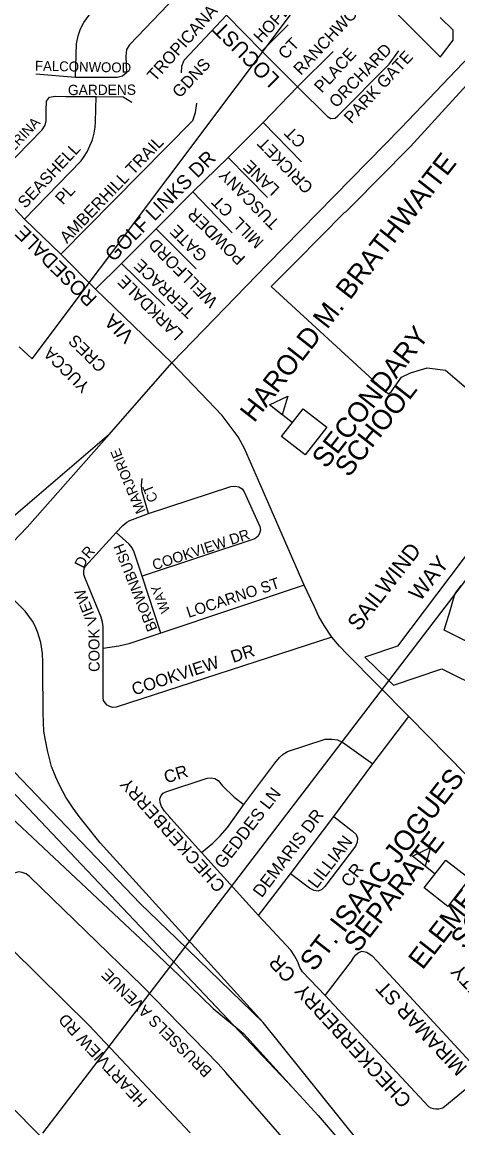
# Model space of a CAD drawing. Extents: x 586326 to 623965, y 4819854 to 4857850.
# Drawn here: x 598542 to 599088, y 4842943 to 4844329 of the extents above; entities that cross this region are included whole.
import ezdxf

# ---------------------------------------------------------------- set-up
doc = ezdxf.new("R2010")
doc.units = 0
for name, color, linetype in [('Lots_Concessions', 7, 'Continuous'), ('Major Rds and Hwys', 7, 'Continuous'), ('Minor Rd Lbls', 7, 'Continuous'), ('Minor Rds', 7, 'Continuous'), ('Park Lbls', 7, 'Continuous'), ('Park Outlines', 7, 'Continuous'), ('Private Rd Lbls', 7, 'Continuous'), ('Private Rds', 7, 'Continuous'), ('Proposed Secondary Rds', 7, 'Continuous'), ('School Syms_Lbls', 7, 'Continuous')]:
    doc.layers.add(name, color=color, linetype=linetype)

msp = doc.modelspace()

# ---------------------------------------------------------------- linework, layer by layer
at = {"layer": 'Lots_Concessions'}
for p, q in [((598554.4, 4843907), (598970.4, 4844460.9)), ((598537.9, 4843921.8), (598554.4, 4843907)), ((599124.6, 4843664.9), (598567.2, 4842936.2))]:
    msp.add_line(p, q, dxfattribs=at)
at = {"layer": 'Major Rds and Hwys'}
for points in [[(598729.3, 4843901.8), (598849.2, 4844025.4), (599016.9, 4844196.5), (599094.9, 4844278), (599124.3, 4844309.6)], [(598650.7, 4843812.1), (598528, 4843706.7), (598506.2, 4843690.1), (598489.3, 4843679.5), (598472.5, 4843670.5), (598454.4, 4843663.7), (598436.4, 4843658.6), (598412.9, 4843654.6), (598393.6, 4843653.5), (598375.7, 4843654.4), (598359, 4843657), (598342.4, 4843660.4), (598325.7, 4843665.7), (598307.6, 4843673.6), (598291.5, 4843682.7), (598278.9, 4843691.3), (598261.2, 4843705.6), (598238.8, 4843726.9), (598211.3, 4843754.4), (597971.7, 4843991.7)], [(598650.7, 4843812.1), (598729.3, 4843901.8)], [(598494.2, 4843640), (598547.9, 4843695.7), (598650.7, 4843812.1)], [(598844.1, 4843074.9), (598639.3, 4843300.1), (598613.1, 4843333.1), (598605.7, 4843343.7), (598596.4, 4843357.5), (598588.3, 4843372.6), (598583.8, 4843382.5), (598578.4, 4843396), (598573.4, 4843415.9), (598568.8, 4843439.6), (598567.8, 4843463.1), (598567.5, 4843517.7), (598567.6, 4843526.7), (598567.2, 4843537.5), (598565, 4843551.1), (598560.7, 4843564.5), (598557.9, 4843571.8), (598554.5, 4843577.9), (598545.3, 4843590.4), (598531.1, 4843604.7), (598494.2, 4843640)], [(598844.1, 4843074.9), (598735.7, 4843179.7), (598689.6, 4843224.1), (598392.5, 4843534.1)], [(598402.6, 4843498.4), (598880.7, 4842993.6)], [(598184, 4843311.1), (598276, 4843385.8), (598291.9, 4843398.4), (598304.1, 4843406.5), (598316.4, 4843413.1), (598328.4, 4843418.2), (598341, 4843422.5), (598351.7, 4843424.3), (598362.9, 4843425.8), (598373.6, 4843426), (598385.3, 4843426.2), (598397.3, 4843424.8), (598408.7, 4843422.2), (598417.6, 4843419.3), (598428.2, 4843414.9), (598437.6, 4843410.5), (598447.3, 4843404.6), (598459.1, 4843396), (598703.9, 4843166.7), (598738.7, 4843133.9), (598781.4, 4843092.5), (598819.3, 4843061), (598880.7, 4842993.6)], [(598652, 4842846.3), (598556.2, 4842940.7), (598377.2, 4843122.8)], [(599144.9, 4842669.3), (599129.6, 4842693.8), (599014, 4842863), (598844.1, 4843074.9)], [(598880.7, 4842993.6), (598912.8, 4842958.3), (598940.1, 4842926.6), (598997.6, 4842855.1), (599034.9, 4842803.8), (599071.5, 4842750.7), (599104.8, 4842698.2), (599171.7, 4842583.7)]]:
    msp.add_lwpolyline(points, dxfattribs=at)
at = {"layer": 'Minor Rds'}
for points in [[(598700, 4843712.8), (598692, 4843739.9), (598691.2, 4843748.1), (598692.2, 4843756.8)], [(598700, 4843712.8), (598803.2, 4843746.8), (598808.6, 4843747.1), (598813.3, 4843746.2), (598817.4, 4843744), (598820, 4843740.2), (598839.9, 4843696.6), (598840.5, 4843692.2), (598839.5, 4843688.2), (598837.6, 4843684.7), (598833.4, 4843681.4)], [(598659.6, 4843689.3), (598668.1, 4843697.9), (598673, 4843702.1), (598676.8, 4843704), (598700, 4843712.8)], [(598643.2, 4843543.9), (598643.2, 4843570.7), (598642.5, 4843576.7), (598640.7, 4843582.9), (598620.2, 4843632.6), (598619.1, 4843636.4), (598618.9, 4843640.2), (598619.6, 4843644.1), (598621.1, 4843647.1), (598659.6, 4843689.3)], [(598692.3, 4843634.5), (598682.1, 4843664.5), (598679.5, 4843670.1), (598675.9, 4843674.6), (598659.6, 4843689.3)], [(598833.4, 4843681.4), (598692.3, 4843634.5)], [(598715.5, 4843563.1), (598692.3, 4843634.5)], [(598895.4, 4843623.3), (598715.5, 4843563.1)], [(598715.5, 4843563.1), (598675.6, 4843549.5), (598662.8, 4843546.6), (598643.2, 4843543.9)], [(598930, 4843558.1), (598659.5, 4843470.1), (598655.3, 4843470), (598651.5, 4843470.9), (598648.1, 4843472.7), (598645.6, 4843475.5), (598643.8, 4843478.7), (598643.3, 4843482.5), (598643.2, 4843543.9)], [(598981.4, 4843399), (599026.5, 4843458.5)], [(598819.7, 4843348.1), (598858.6, 4843400.2), (598864.3, 4843407), (598869.1, 4843411.1), (598874.5, 4843414.5), (598921.5, 4843429.9), (598930, 4843430.2), (598937.1, 4843429.4), (598943.4, 4843426.2), (598981.4, 4843399)], [(598932.4, 4843333.3), (598981.4, 4843399)], [(598766.6, 4843288.2), (598728.3, 4843330.7), (598726.8, 4843332.3), (598720.2, 4843340), (598716.2, 4843345.6), (598714.6, 4843350.6), (598714.3, 4843355.3), (598716.1, 4843359.6), (598718.5, 4843362.5), (598721.7, 4843364.1), (598773.7, 4843381.1), (598778.8, 4843381.7), (598783.2, 4843380.8), (598787.3, 4843378.2), (598793.1, 4843371.7), (598807.5, 4843357.4), (598819.7, 4843348.1)], [(598766.6, 4843288.2), (598780.6, 4843299.7), (598790, 4843309), (598799, 4843319.6), (598819.7, 4843348.1)], [(598932.4, 4843333.3), (598955.7, 4843315.2), (598960.4, 4843310.5), (598962.1, 4843306.2), (598962, 4843301.1), (598959.7, 4843296.2), (598921.2, 4843245.3), (598917.4, 4843241.5), (598912.9, 4843239.8), (598907.8, 4843240.3), (598901.9, 4843243.2), (598878.2, 4843261.5)], [(598878.2, 4843261.5), (598932.4, 4843333.3)], [(598837.9, 4843209.1), (598766.6, 4843288.2)], [(598796.9, 4843012.5), (598787.5, 4843023), (598692.2, 4843120.9), (598550.8, 4843258.1), (598546.5, 4843261.3), (598541.8, 4843263), (598537.3, 4843263.9), (598531.5, 4843262.2), (598495.1, 4843242.1), (598489.9, 4843238.9), (598483.8, 4843232.6), (598470.9, 4843219.3)], [(598837.9, 4843209.1), (598878.2, 4843261.5)], [(598893.4, 4843138.3), (598889.9, 4843144), (598887.4, 4843151.2), (598883.3, 4843158.7), (598878.4, 4843165.5), (598837.9, 4843209.1)], [(598752.4, 4842936.6), (598625.6, 4843071.1), (598528.8, 4843166.8)], [(598921.6, 4843109), (598954.8, 4843151.9), (598957.1, 4843156), (598959.8, 4843159.5), (598962.9, 4843162.5), (598967.6, 4843164.2), (598974.1, 4843163.2), (598980.7, 4843158.7), (598987, 4843151.9), (599118.9, 4843008.9)], [(598921.6, 4843109), (598893.4, 4843138.3)], [(598921.6, 4843109), (599051.4, 4842969.7), (599054, 4842968), (599056.9, 4842967.2), (599060.3, 4842966.7), (599064.1, 4842966.6), (599069.1, 4842968.2), (599118.9, 4843008.9)], [(598867.9, 4842931.4), (598796.9, 4843012.5)]]:
    msp.add_lwpolyline(points, dxfattribs=at)
at = {"layer": 'Park Outlines'}
for points in [[(599010.3, 4844340.8), (599044.6, 4844306.7), (599064.7, 4844286.7), (599066.2, 4844285.2), (599067.4, 4844286.8), (599082.3, 4844306.4), (599082.3, 4844311.5), (599082.2, 4844318.6), (599066, 4844334.8)], [(599099.1, 4844250), (599028.8, 4844173.1), (599026.1, 4844170.3), (598955.9, 4844099.6), (598946.7, 4844090.3), (598946.5, 4844090.6), (598885.3, 4844028.8), (598854, 4843997.5), (598992.4, 4843870.6), (599001.2, 4843862.8), (599004.3, 4843865.6), (599017.6, 4843883.8), (599028.7, 4843889.1), (599049.7, 4843895.4), (599072.6, 4843892.4), (599084.2, 4843882.6), (599107, 4843863.3)], [(599111.6, 4843677.9), (599012.3, 4843546.8), (598971.6, 4843532.9), (599001.3, 4843503.7), (599003.9, 4843501.2), (599007.4, 4843497.6), (599067.9, 4843518.2), (599169.8, 4843467.6)], [(599099.5, 4843552.7), (599071.1, 4843566.8), (599077.9, 4843589.6), (599082.8, 4843606.1), (599084.8, 4843612.7), (599092.3, 4843622.5)]]:
    msp.add_lwpolyline(points, dxfattribs=at)
at = {"layer": 'Private Rds'}
for points in [[(598608.4, 4844259.4), (598610, 4844301.6), (598611.7, 4844311.5), (598615, 4844320.3), (598619.2, 4844328.2), (598625.5, 4844337.4), (598630.9, 4844344.9), (598709.8, 4844424.7)], [(598753.6, 4844381.3), (598676.4, 4844300.3), (598672.7, 4844294.4), (598671.8, 4844286.1), (598672.3, 4844265.2), (598667.5, 4844261), (598660.7, 4844259.4), (598608.4, 4844259.4)], [(598741.5, 4844265.3), (598742, 4844273.6), (598744.8, 4844281.1), (598798, 4844337.4)], [(598842.3, 4844292.4), (598798, 4844337.4)], [(598842.3, 4844292.4), (598875.4, 4844325.6)], [(598887.1, 4844247.6), (598842.3, 4844292.4)], [(598887.1, 4844247.6), (598924.6, 4844210.7), (598928.6, 4844208.2), (598934.1, 4844208.5), (598937.5, 4844211.3), (599001.8, 4844276.3), (599014.1, 4844292.9)], [(598887.1, 4844247.6), (598931.7, 4844292.1)], [(598608.4, 4844259.4), (598559, 4844263.4)], [(598844, 4844203), (598887.1, 4844247.6)], [(598501.4, 4844127.3), (598566.8, 4844194), (598570.5, 4844199.8), (598571.6, 4844205.1), (598571.7, 4844217.6), (598572.1, 4844229.9), (598575.8, 4844234.6), (598583.2, 4844236.2), (598596.5, 4844235.8), (598619.5, 4844235.7), (598634.4, 4844235.6)], [(598544.4, 4844081.8), (598615.7, 4844154.8), (598619.6, 4844160.2), (598623.2, 4844166.3), (598626.6, 4844173.8), (598629.7, 4844181.2), (598632.1, 4844189.8), (598633.2, 4844197.1), (598633.8, 4844203.7), (598634.4, 4844235.6)], [(598590, 4844038.1), (598755.8, 4844205.4), (598759.1, 4844215.6), (598760.6, 4844227.1)], [(598634.4, 4844235.6), (598668.2, 4844235), (598679, 4844228.5)], [(598799.8, 4844159.3), (598844, 4844203)], [(598844, 4844203), (598892, 4844153.8)], [(598755.8, 4844116), (598799.8, 4844159.3)], [(598799.8, 4844159.3), (598849.3, 4844108.9)], [(598544.4, 4844081.8), (598501.4, 4844127.3)], [(598709.7, 4844069.9), (598755.8, 4844116)], [(598755.8, 4844116), (598805, 4844064.9)], [(598590, 4844038.1), (598544.4, 4844081.8)], [(598666.2, 4844026.4), (598709.7, 4844069.9)], [(598709.7, 4844069.9), (598759.7, 4844019.4)], [(598633.8, 4843994.3), (598590, 4844038.1)], [(598633.8, 4843994.3), (598666.2, 4844026.4)], [(598666.2, 4844026.4), (598720.6, 4843973.4)], [(598729.3, 4843901.8), (598633.8, 4843994.3)]]:
    msp.add_lwpolyline(points, dxfattribs=at)
at = {"layer": 'Proposed Secondary Rds'}
for points in [[(598895.4, 4843623.3), (598871.2, 4843678.6), (598843.8, 4843740.9), (598820.4, 4843794.3), (598812.6, 4843809), (598792.5, 4843835.6), (598729.3, 4843901.8)], [(598930, 4843558.1), (598920.5, 4843572.4), (598913.8, 4843583.9), (598907.7, 4843596.8), (598895.4, 4843623.3)], [(599026.5, 4843458.5), (598948.9, 4843537.1), (598939.5, 4843546.6), (598930, 4843558.1)], [(599098.7, 4843385.4), (599026.5, 4843458.5)]]:
    msp.add_lwpolyline(points, dxfattribs=at)
at = {"layer": 'School Syms_Lbls'}
for p, q in [((598880.4, 4843826.9), (598852, 4843849.1)), ((599059.5, 4843261.1), (599031.1, 4843283.3))]:
    msp.add_line(p, q, dxfattribs=at)
for points in [[(598852, 4843849.1), (598874.8, 4843860.1), (598867.9, 4843836.6)], [(598866.8, 4843809.4), (598894.1, 4843844.3), (598923.7, 4843821.2), (598896.4, 4843786.3)], [(599031.1, 4843283.3), (599053.9, 4843294.3), (599047, 4843270.8)], [(599045.9, 4843243.7), (599073.2, 4843278.5), (599102.8, 4843255.4), (599075.5, 4843220.5)]]:
    msp.add_lwpolyline(points, close=True, dxfattribs=at)

# ---------------------------------------------------------------- texts
at = {"layer": 'Minor Rd Lbls'}
for s, height, rotation, p in [('MARJORIE', 12.5, 112.5607, (598696.6, 4843715.9)), ('CT', 12.5, 112.5607, (598712.3, 4843730.2)), ('COOKVIEW DR', 13.184, 18.1919, (598707.3, 4843641.6)), ('R', 13.7, 49.6963, (598625.2, 4843655.1)), ('BROWNBUSH', 13.18, 111.8552, (598711.5, 4843568.3)), ('D', 13.7, 63.8887, (598618.8, 4843643.2)), ('LOCARNO ST', 13.99, 18.1919, (598750.4, 4843582)), ('VIEW', 13.72, 111.6829, (598636.8, 4843576.1)), ('WAY', 11.94, 111.8552, (598727.4, 4843591)), ('COOK', 13.72, 90.3077, (598638.8, 4843514.4)), ('COOKVIEW   DR', 15.448, 18.1919, (598682, 4843484.7)), ('CR', 15.59, 17.3249, (598722.3, 4843374.5)), ('Y', 15.6, 131.9766, (598684.2, 4843372.9)), ('R', 15.6, 131.9766, (598694.6, 4843361.4)), ('GEDDES LN', 15.59, 52.3978, (598793.6, 4843266.5)), ('R', 15.6, 131.9766, (598704.9, 4843349.9)), ('E', 15.6, 131.9766, (598714.8, 4843338.9)), ('DEMARIS DR', 15.59, 53.0283, (598842.1, 4843230.5)), ('B', 15.6, 131.9766, (598725.1, 4843327.4)), ('R', 15.6, 131.9766, (598735.5, 4843315.9)), ('E', 15.6, 131.9766, (598745.3, 4843305)), ('K', 15.6, 131.9766, (598755.7, 4843293.5)), ('LILLIAN', 15.59, 52.3978, (598911, 4843242)), ('C', 15.6, 131.9766, (598766.5, 4843281.4)), ('E', 15.6, 131.9766, (598776.4, 4843270.5)), ('CR', 15.59, 52.3978, (598952.4, 4843243.3)), ('H', 15.6, 131.9766, (598786.7, 4843259)), ('C', 15.6, 131.9766, (598797.6, 4843246.9)), ('CHECKERBERRY  CR', 18, 132.6852, (599031.3, 4842978.3)), ('SERENITY', 18, 133.536, (599173.8, 4843062.9)), ('BRUSSELS AVENUE', 14.125, 135.5623, (598780.7, 4843015.1)), ('MIRAMAR ST', 18, 133.2914, (599100.8, 4843018.8)), ('HEARTVIEW RD', 14.695, 133.108, (598699.5, 4842977.5))]:
    msp.add_text(s, height=height, rotation=rotation, dxfattribs=at).set_placement(p)
at = {"layer": 'Park Lbls'}
for s, p in [('SAILWIND', (598963.6, 4843564.4)), ('WAY', (599040.6, 4843601.8))]:
    msp.add_text(s, height=19.99, rotation=52, dxfattribs=at).set_placement(p)
at = {"layer": 'Private Rd Lbls'}
for s, height, rotation, p in [('HOPEWELL', 15, 47.1483, (598841.3, 4844301.9)), ('RANCHWOOD', 15, 46.9399, (598891.3, 4844261.3)), ('TROPICANA', 15.3, 48.2125, (598708.2, 4844253.2)), ('LOCUST', 19, 135.1604, (598866, 4844258.6)), ('CT', 15, 46.9522, (598872.1, 4844281)), ('PLACE', 15, 47.5697, (598917.4, 4844239.2)), ('ORCHARD', 15, 45.7313, (598935.7, 4844220.5)), ('GDNS', 15, 46.5984, (598739.2, 4844232.8)), ('PARK GATE', 15, 46.9245, (598954.6, 4844200.5)), ('FALCONWOOD', 12.4, 358.7837, (598557.6, 4844268)), ('GARDENS', 12.9, 0.2831, (598599.1, 4844237.3)), ('BALLERINA', 12.64, 46.5522, (598501.2, 4844134.7)), ('CT', 15, 134.6767, (598898.6, 4844180.2)), ('SEASHELL', 14.86, 46.6973, (598545.4, 4844094.4)), ('AMBERHILL TRAIL', 15, 46.0342, (598598, 4844050.5)), ('CRICKET ', 15, 134.1939, (598907.7, 4844122.7)), ('GOLF LINKS DR', 18, 44.9825, (598656.4, 4844027.4)), ('LANE', 15, 136.2846, (598865.6, 4844120.7)), ('TUSCANY', 15, 134.5939, (598865.3, 4844078.1)), ('PL', 15.01, 47.2282, (598592.6, 4844099.1)), ('CT', 15, 134.5648, (598807.5, 4844093.6)), ('POWDER', 15, 135.5575, (598822.7, 4844033.7)), ('VIA    ROSEDALE', 18, 135.3011, (598683.4, 4843937.3)), ('GATE', 15, 135.2359, (598774.9, 4844037.5)), ('MILL', 15, 135.0533, (598845.8, 4844054.3)), ('WELLFORD', 15, 134.8278, (598787.9, 4843980.1)), ('TERRACE', 15, 136.1954, (598759.8, 4843966.8)), ('LARKDALE', 15, 135.3011, (598745.1, 4843939.2)), ('CRES', 15, 135.3011, (598648.5, 4843899.2)), ('YUCCA', 15, 135.3011, (598627.6, 4843873.4))]:
    msp.add_text(s, height=height, rotation=rotation, dxfattribs=at).set_placement(p)
at = {"layer": 'School Syms_Lbls'}
for s, p in [('HAROLD M. BRATHWAITE', (598832.6, 4843825.8)), ('SECONDARY', (598922.7, 4843768.1)), ('SCHOOL', (598951.4, 4843757.2)), ('ST. ISAAC JOGUES', (598907.6, 4843137.7)), ('ELEMENTARY', (599043.7, 4843140)), ('SEPARATE', (598962.7, 4843161.3)), ('SCHOOL', (599096.6, 4843165.6))]:
    msp.add_text(s, height=25, rotation=52, dxfattribs=at).set_placement(p)

doc.saveas('drawing.dxf')
